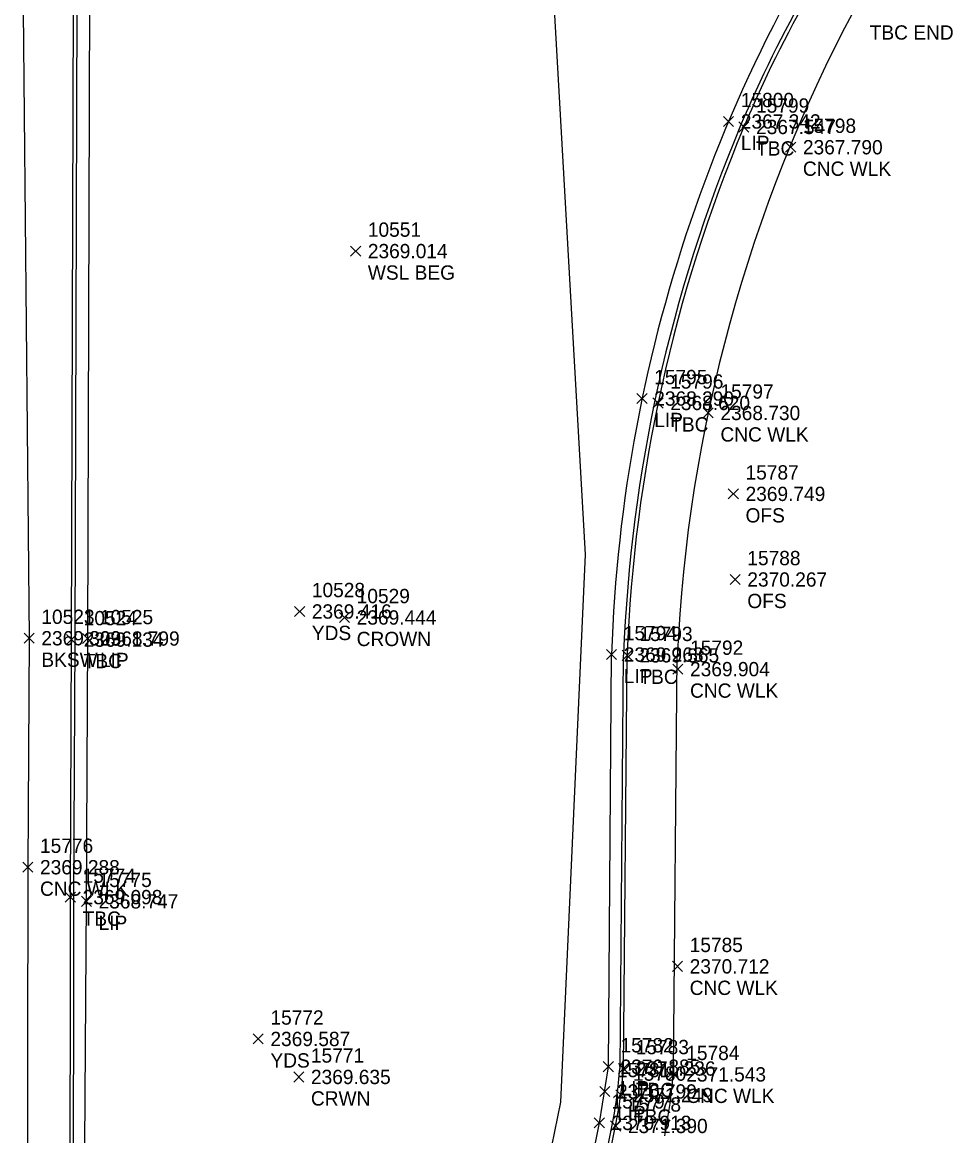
# Model space of a CAD drawing. Extents: x 2377639 to 2379738, y 729875 to 732734.
# Drawn here: x 2379358.6 to 2379488.7, y 731925.1 to 732080.8 of the extents above; entities that cross this region are included whole.
import ezdxf

# ---------------------------------------------------------------- set-up
doc = ezdxf.new("R2010")
doc.units = 0
for name, color, linetype in [('TOPO_CURBGTR_Back-of-Curb', 7, 'Continuous'), ('TOPO_CURBGTR_Face-of-Curb', 7, 'Continuous'), ('TOPO_CURBGTR_Lip-of-Gutter', 7, 'Continuous'), ('TOPO_DATA_Elevations', 7, 'Continuous'), ('TOPO_SW_Back', 7, 'Continuous'), ('TOPO_TELE_Underground-FO-Cable', 7, 'Continuous')]:
    doc.layers.add(name, color=color, linetype=linetype)

msp = doc.modelspace()

# ---------------------------------------------------------------- linework, layer by layer
at = {"layer": 'TOPO_CURBGTR_Back-of-Curb'}
msp.add_line((2379442.66, 731934.53), (2379443.16, 731992.29), dxfattribs=at)
for points in [[(2379365.26, 731908.86), (2379365.31, 731958.49), (2379365.46, 731994.49), (2379365.86, 732112.85), (2379365.97, 732162.07), (2379366.34, 732222.65)], [(2379424.13, 731836.43), (2379436.05, 731898.83), (2379441.55, 731926.5)]]:
    msp.add_lwpolyline(points, dxfattribs=at)
for centre, radius, start, end in [((2379617.93, 731999.68), 171.83, 150.1485, 157.2443), ((2379654.49, 731984.35), 211.48, 157.2443, 177.8473), ((2379374.11, 731939.9), 68.75, 348.7566, 355.515)]:
    msp.add_arc(centre, radius, start, end, dxfattribs=at)
at = {"layer": 'TOPO_CURBGTR_Face-of-Curb'}
msp.add_line((2379442.16, 731934.55), (2379442.66, 731992.3), dxfattribs=at)
for points in [[(2379365.76, 731908.86), (2379365.81, 731958.49), (2379365.96, 731994.49), (2379366.36, 732112.85), (2379366.47, 732162.07), (2379366.84, 732222.65)], [(2379423.64, 731836.51), (2379435.56, 731898.93), (2379441.06, 731926.6)]]:
    msp.add_lwpolyline(points, dxfattribs=at)
for centre, radius, start, end in [((2379617.93, 731999.68), 172.33, 150.1485, 157.2443), ((2379654.49, 731984.35), 211.98, 157.2443, 177.8492), ((2379374.11, 731939.9), 68.25, 348.7566, 355.5005)]:
    msp.add_arc(centre, radius, start, end, dxfattribs=at)
at = {"layer": 'TOPO_CURBGTR_Lip-of-Gutter'}
for points in [[(2379367.25, 731910.11), (2379367.55, 731957.9), (2379367.73, 731994.64), (2379368.06, 732099.29), (2379368.13, 732112.94), (2379368.19, 732162.16), (2379368.51, 732222.77), (2379368.59, 732231.3)], [(2379421.98, 731837.17), (2379433.93, 731900.01), (2379439.27, 731926.93), (2379440.53, 731934.78), (2379440.99, 731992.4), (2379440.99, 731992.4)]]:
    msp.add_lwpolyline(points, dxfattribs=at)
msp.add_arc((2379649.07, 731985.77), 208.19, 143.0883, 178.1742, dxfattribs=at)
at = {"layer": 'TOPO_DATA_Elevations'}
for p, q in [((2379456.64, 732066.21), (2379458.05, 732067.63)), ((2379456.64, 732067.63), (2379458.05, 732066.21)), ((2379458.76, 732065.44), (2379460.18, 732066.86)), ((2379458.76, 732066.86), (2379460.18, 732065.44)), ((2379465.32, 732062.61), (2379466.73, 732064.03)), ((2379465.32, 732064.03), (2379466.73, 732062.61)), ((2379404.49, 732048.09), (2379405.9, 732049.51)), ((2379404.49, 732049.51), (2379405.9, 732048.09)), ((2379444.52, 732027.48), (2379445.94, 732028.9)), ((2379444.52, 732028.9), (2379445.94, 732027.48)), ((2379446.76, 732026.86), (2379448.18, 732028.27)), ((2379446.76, 732028.27), (2379448.18, 732026.86)), ((2379453.78, 732025.47), (2379455.2, 732026.88)), ((2379453.78, 732026.88), (2379455.2, 732025.47)), ((2379457.29, 732014.15), (2379458.71, 732015.57)), ((2379457.29, 732015.57), (2379458.71, 732014.15)), ((2379457.54, 732002.19), (2379458.96, 732003.6)), ((2379457.54, 732003.6), (2379458.96, 732002.19)), ((2379396.65, 731997.71), (2379398.07, 731999.13)), ((2379396.65, 731999.13), (2379398.07, 731997.71)), ((2379402.92, 731996.88), (2379404.34, 731998.29)), ((2379402.92, 731998.29), (2379404.34, 731996.88)), ((2379358.83, 731993.97), (2379360.25, 731995.39)), ((2379358.83, 731995.39), (2379360.25, 731993.97)), ((2379364.75, 731993.79), (2379366.17, 731995.2)), ((2379364.75, 731995.2), (2379366.17, 731993.79)), ((2379367.02, 731993.93), (2379368.44, 731995.35)), ((2379367.02, 731995.35), (2379368.44, 731993.93)), ((2379440.28, 731991.69), (2379441.69, 731993.11)), ((2379440.28, 731993.11), (2379441.69, 731991.69)), ((2379442.45, 731991.58), (2379443.87, 731993)), ((2379442.45, 731993), (2379443.87, 731991.58)), ((2379449.54, 731989.66), (2379450.95, 731991.07)), ((2379449.54, 731991.07), (2379450.95, 731989.66)), ((2379358.64, 731961.96), (2379360.06, 731963.38)), ((2379358.64, 731963.38), (2379360.06, 731961.96)), ((2379364.6, 731957.79), (2379366.02, 731959.2)), ((2379364.6, 731959.2), (2379366.02, 731957.79)), ((2379366.84, 731957.2), (2379368.25, 731958.61)), ((2379366.84, 731958.61), (2379368.25, 731957.2)), ((2379449.49, 731948.11), (2379450.9, 731949.52)), ((2379449.49, 731949.52), (2379450.9, 731948.11)), ((2379390.87, 731937.96), (2379392.28, 731939.37)), ((2379390.87, 731939.37), (2379392.28, 731937.96)), ((2379439.82, 731934.07), (2379441.23, 731935.49)), ((2379439.82, 731935.49), (2379441.23, 731934.07)), ((2379441.95, 731933.82), (2379443.36, 731935.23)), ((2379441.95, 731935.23), (2379443.36, 731933.82)), ((2379449.01, 731933), (2379450.42, 731934.42)), ((2379449.01, 731934.42), (2379450.42, 731933)), ((2379396.53, 731932.64), (2379397.94, 731934.06)), ((2379396.53, 731934.06), (2379397.94, 731932.64)), ((2379439.32, 731930.62), (2379440.74, 731932.03)), ((2379439.32, 731932.03), (2379440.74, 731930.62)), ((2379441.57, 731930.12), (2379442.98, 731931.53)), ((2379441.57, 731931.53), (2379442.98, 731930.12)), ((2379438.56, 731926.22), (2379439.98, 731927.63)), ((2379438.56, 731927.63), (2379439.98, 731926.22)), ((2379440.84, 731925.79), (2379442.26, 731927.21)), ((2379440.84, 731927.21), (2379442.26, 731925.79))]:
    msp.add_line(p, q, dxfattribs=at)
at = {"layer": 'TOPO_SW_Back'}
msp.add_line((2379449.65, 731934.23), (2379450.16, 731992.13), dxfattribs=at)
msp.add_lwpolyline([(2379358.75, 732162.25), (2379358.58, 732097.16), (2379359.54, 731994.68), (2379359.35, 731962.67), (2379359.26, 731908.69)], dxfattribs=at)
for centre, radius, start, end in [((2379663.27, 731982.41), 213.33, 151.9934, 177.3898), ((2379374.11, 731939.9), 75.75, 348.7566, 355.7038)]:
    msp.add_arc(centre, radius, start, end, dxfattribs=at)
at = {"layer": 'TOPO_TELE_Underground-FO-Cable'}
for p, q in [((2379437.34, 732006.4), (2379430.8, 732121.11)), ((2379433.9, 731929.82), (2379437.34, 732006.4)), ((2379415.86, 731842.56), (2379433.9, 731929.82))]:
    msp.add_line(p, q, dxfattribs=at)

# ---------------------------------------------------------------- texts
at = {"layer": 'TOPO_DATA_Elevations'}
for s, p in [('TBC END', (2379477.07, 732078.36)), ('15800', (2379459.05, 732068.92)), ('15799', (2379461.18, 732068.15)), ('2367.342', (2379459.05, 732065.92)), ('2367.547', (2379461.18, 732065.15)), ('15798', (2379467.73, 732065.32)), ('LIP', (2379459.05, 732062.92)), ('TBC', (2379461.18, 732062.15)), ('2367.790', (2379467.73, 732062.32)), ('CNC WLK', (2379467.73, 732059.32)), ('10551', (2379406.9, 732050.8)), ('2369.014', (2379406.9, 732047.8)), ('WSL BEG', (2379406.9, 732044.8)), ('15795', (2379446.94, 732030.19)), ('15796', (2379449.18, 732029.57)), ('15797', (2379456.2, 732028.17)), ('2368.290', (2379446.94, 732027.19)), ('2368.620', (2379449.18, 732026.57)), ('2368.730', (2379456.2, 732025.17)), ('LIP', (2379446.94, 732024.19)), ('TBC', (2379449.18, 732023.57)), ('CNC WLK', (2379456.2, 732022.17)), ('15787', (2379459.71, 732016.86)), ('2369.749', (2379459.71, 732013.86)), ('OFS', (2379459.71, 732010.86)), ('15788', (2379459.96, 732004.89)), ('2370.267', (2379459.96, 732001.89)), ('10528', (2379399.07, 732000.42)), ('10529', (2379405.34, 731999.58)), ('OFS', (2379459.96, 731998.89)), ('10523', (2379361.25, 731996.68)), ('10524', (2379367.17, 731996.49)), ('10525', (2379369.44, 731996.64)), ('2369.416', (2379399.07, 731997.42)), ('2369.444', (2379405.34, 731996.58)), ('2369.309', (2379361.25, 731993.68)), ('2369.134', (2379367.17, 731993.49)), ('2368.799', (2379369.44, 731993.64)), ('YDS', (2379399.07, 731994.42)), ('CROWN', (2379405.34, 731993.58)), ('15794', (2379442.69, 731994.4)), ('15793', (2379444.87, 731994.29)), ('15792', (2379451.95, 731992.36)), ('BKSW', (2379361.25, 731990.68)), ('TBC', (2379367.17, 731990.49)), ('LIP', (2379369.44, 731990.64)), ('2369.263', (2379442.69, 731991.4)), ('2369.565', (2379444.87, 731991.29)), ('2369.904', (2379451.95, 731989.36)), ('LIP', (2379442.69, 731988.4)), ('TBC', (2379444.87, 731988.29)), ('CNC WLK', (2379451.95, 731986.36)), ('15776', (2379361.06, 731964.67)), ('2369.288', (2379361.06, 731961.67)), ('15774', (2379367.02, 731960.49)), ('15775', (2379369.25, 731959.9)), ('CNC WLK', (2379361.06, 731958.67)), ('2369.098', (2379367.02, 731957.49)), ('2368.747', (2379369.25, 731956.9)), ('TBC', (2379367.02, 731954.49)), ('LIP', (2379369.25, 731953.9)), ('15785', (2379451.9, 731950.81)), ('2370.712', (2379451.9, 731947.81)), ('CNC WLK', (2379451.9, 731944.81)), ('15772', (2379393.28, 731940.66)), ('2369.587', (2379393.28, 731937.66)), ('15782', (2379442.23, 731936.78)), ('15783', (2379444.36, 731936.53)), ('15784', (2379451.42, 731935.71)), ('YDS', (2379393.28, 731934.66)), ('15771', (2379398.94, 731935.35)), ('15781', (2379441.74, 731933.32)), ('2370.885', (2379442.23, 731933.78)), ('15780', (2379443.98, 731932.82)), ('2371.236', (2379444.36, 731933.53)), ('2371.543', (2379451.42, 731932.71)), ('2369.635', (2379398.94, 731932.35)), ('CRWN', (2379398.94, 731929.35)), ('2370.799', (2379441.74, 731930.32)), ('LIP', (2379442.23, 731930.78)), ('2371.249', (2379443.98, 731929.82)), ('TBC', (2379444.36, 731930.53)), ('CNC WLK', (2379451.42, 731929.71)), ('15779', (2379440.98, 731928.93)), ('15778', (2379443.26, 731928.5)), ('LIP', (2379441.74, 731927.32)), ('TBC', (2379443.98, 731926.82)), ('2370.913', (2379440.98, 731925.93)), ('2371.390', (2379443.26, 731925.5))]:
    msp.add_text(s, height=2, dxfattribs=at).set_placement(p)

doc.saveas('drawing.dxf')
